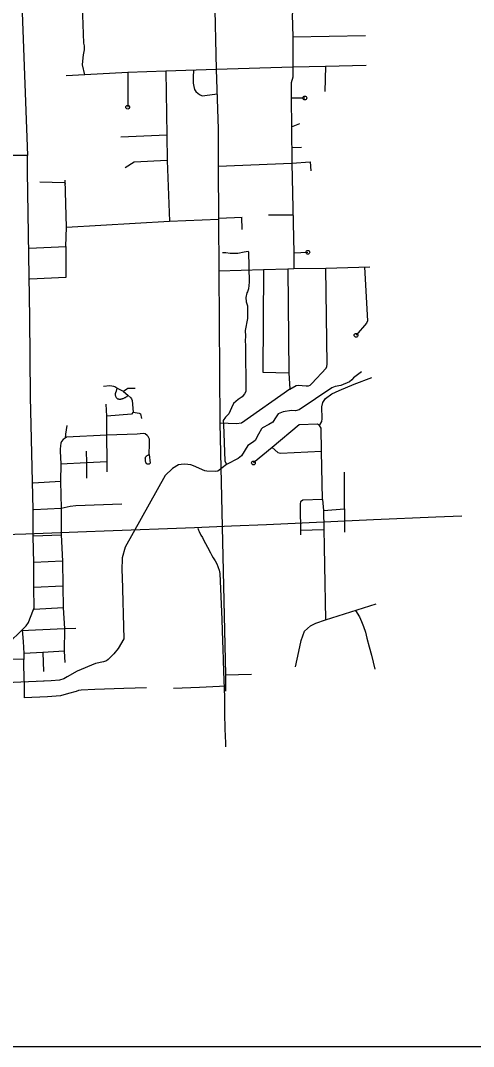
# Model space of a CAD drawing. Extents: x 1671357 to 13005564, y 567358 to 14261451.
# Drawn here: x 12758308.302 to 12758310.287, y 14259938.354 to 14259942.847 of the extents above; entities that cross this region are included whole.
import ezdxf

# ---------------------------------------------------------------- set-up
doc = ezdxf.new("R2010")
doc.units = 0
for name, color, linetype in [('10', 7, 'Continuous'), ('33', 7, 'Continuous'), ('34', 7, 'Continuous'), ('35', 7, 'Continuous'), ('43', 7, 'Continuous'), ('Default', 7, 'Continuous')]:
    doc.layers.add(name, color=color, linetype=linetype)

msp = doc.modelspace()

# ---------------------------------------------------------------- linework, layer by layer
at = {"layer": '10'}
msp.add_line((12758308.3325, 14259942.2559), (12758308.2491, 14259942.2553), dxfattribs=at)
for points in [[(12758308.3037, 14259943.4254), (12758308.2971, 14259943.396), (12758308.2961, 14259943.3764), (12758308.301, 14259943.2356), (12758308.3003, 14259943.1178), (12758308.3325, 14259942.2559), (12758308.2491, 14259942.2553), (12758308.2168, 14259943.1165), (12758308.2176, 14259943.2344), (12758308.2126, 14259943.3771), (12758308.2141, 14259943.4073), (12758308.2245, 14259943.4539), (12758308.2245, 14259943.4539)], [(12758308.3625, 14259940.2741), (12758308.3605, 14259940.3628), (12758308.3605, 14259940.4714), (12758308.3579, 14259940.5876), (12758308.3579, 14259940.7035), (12758308.3463, 14259941.1989), (12758308.3439, 14259941.5439), (12758308.333, 14259942.1856), (12758308.3325, 14259942.2559)], [(12758308.2604, 14259940.0791), (12758308.2588, 14259940.1121), (12758308.2618, 14259940.1242), (12758308.2659, 14259940.134), (12758308.2724, 14259940.1428), (12758308.2858, 14259940.1556), (12758308.3119, 14259940.1809), (12758308.3278, 14259940.1963), (12758308.3372, 14259940.2099), (12758308.3433, 14259940.2267), (12758308.3625, 14259940.2741)]]:
    msp.add_lwpolyline(points, dxfattribs=at)
at = {"layer": '33'}
for points in [[(12758309.1489, 14259943.0224), (12758309.1528, 14259942.9603), (12758309.1602, 14259942.6325), (12758309.168, 14259942.3717), (12758309.169, 14259942.2092), (12758309.17, 14259941.976), (12758309.172, 14259941.7495), (12758309.1752, 14259941.0833), (12758309.2008, 14259939.9817), (12758309.3146, 14259939.9848)], [(12758309.812, 14259942.9123), (12758309.6394, 14259942.9047), (12758309.5094, 14259942.9001), (12758309.5005, 14259942.8963), (12758309.4956, 14259942.8864), (12758309.4932, 14259942.8726), (12758309.4957, 14259942.7745), (12758309.496, 14259942.6428), (12758309.1602, 14259942.6325)], [(12758309.1602, 14259942.6325), (12758308.9387, 14259942.6242), (12758308.7723, 14259942.6189), (12758308.584, 14259942.6091), (12758308.5018, 14259942.6048)], [(12758309.8169, 14259942.6493), (12758309.6386, 14259942.645), (12758309.496, 14259942.6428)], [(12758309.0602, 14259942.6287), (12758309.0594, 14259942.5982), (12758309.0595, 14259942.5727), (12758309.0621, 14259942.557), (12758309.0654, 14259942.5448), (12758309.0713, 14259942.5351), (12758309.0808, 14259942.5266), (12758309.0895, 14259942.5207), (12758309.0977, 14259942.5168), (12758309.11, 14259942.5181), (12758309.1634, 14259942.5253)], [(12758308.3408, 14259941.8498), (12758308.5015, 14259941.8564), (12758308.5045, 14259941.9416), (12758308.9549, 14259941.9683), (12758309.17, 14259941.976)], [(12758308.805, 14259941.2348), (12758308.7723, 14259941.2344), (12758308.768, 14259941.2328), (12758308.7534, 14259941.2225), (12758308.7251, 14259941.2363), (12758308.7152, 14259941.2429), (12758308.7114, 14259941.2441), (12758308.6933, 14259941.2467), (12758308.6664, 14259941.2432)], [(12758308.7251, 14259941.2363), (12758308.7214, 14259941.2228), (12758308.7187, 14259941.2159), (12758308.7175, 14259941.2115), (12758308.7176, 14259941.2085), (12758308.7178, 14259941.2055), (12758308.7182, 14259941.2035), (12758308.7183, 14259941.2015), (12758308.7194, 14259941.1992), (12758308.7215, 14259941.1959), (12758308.7226, 14259941.1947), (12758308.7243, 14259941.1931), (12758308.725, 14259941.1921), (12758308.7261, 14259941.1911), (12758308.7274, 14259941.1905), (12758308.7295, 14259941.1899), (12758308.7312, 14259941.1893), (12758308.7325, 14259941.1891), (12758308.7345, 14259941.1888), (12758308.7372, 14259941.1886), (12758308.7385, 14259941.1886), (12758308.7419, 14259941.1888), (12758308.7439, 14259941.1892), (12758308.7455, 14259941.1896), (12758308.7478, 14259941.1901), (12758308.7495, 14259941.1908), (12758308.7508, 14259941.1909), (12758308.7524, 14259941.1916), (12758308.7554, 14259941.1931), (12758308.7573, 14259941.1942), (12758308.76, 14259941.1953), (12758308.7613, 14259941.196), (12758308.7619, 14259941.1964), (12758308.7635, 14259941.1978), (12758308.7648, 14259941.1985), (12758308.7658, 14259941.1989), (12758308.7678, 14259941.2003), (12758308.7691, 14259941.2007), (12758308.7729, 14259941.2056)], [(12758308.7534, 14259941.2225), (12758308.7729, 14259941.2056), (12758308.7854, 14259941.1944), (12758308.7889, 14259941.1892), (12758308.7919, 14259941.1823), (12758308.7964, 14259941.1312), (12758308.822, 14259941.1273), (12758308.8285, 14259941.1235), (12758308.8327, 14259941.1033)], [(12758308.7964, 14259941.1312), (12758308.7882, 14259941.1221), (12758308.6803, 14259941.1144), (12758308.6777, 14259941.1669)], [(12758308.4795, 14259940.9049), (12758308.5912, 14259940.9107), (12758308.6815, 14259940.9147), (12758308.6812, 14259941.0306), (12758308.6803, 14259941.1144)], [(12758308.5057, 14259941.0733), (12758308.5031, 14259941.0547), (12758308.499, 14259941.0348), (12758308.4987, 14259941.018)], [(12758308.8668, 14259940.9465), (12758308.8682, 14259940.9929), (12758308.868, 14259941.0049), (12758308.867, 14259941.0136), (12758308.8615, 14259941.0247), (12758308.8572, 14259941.0299), (12758308.849, 14259941.0359), (12758308.8392, 14259941.0382), (12758308.8142, 14259941.0358), (12758308.6812, 14259941.0306), (12758308.5045, 14259941.0223), (12758308.4987, 14259941.018), (12758308.4889, 14259941.0122), (12758308.482, 14259941.0032), (12758308.4797, 14259940.995), (12758308.4778, 14259940.9836), (12758308.4767, 14259940.9698), (12758308.4765, 14259940.96), (12758308.4795, 14259940.9049), (12758308.4782, 14259940.8277), (12758308.4808, 14259940.7115), (12758308.4808, 14259940.5946), (12758308.4858, 14259940.4791), (12758308.4874, 14259940.3703), (12758308.4895, 14259940.2745), (12758308.4951, 14259940.1843), (12758308.4943, 14259940.085), (12758308.4963, 14259940.0345)], [(12758308.5897, 14259940.9603), (12758308.5912, 14259940.9107), (12758308.5921, 14259940.8427)], [(12758308.8668, 14259940.9465), (12758308.8698, 14259940.9075), (12758308.8666, 14259940.9043), (12758308.8633, 14259940.9035), (12758308.861, 14259940.9034), (12758308.858, 14259940.9039), (12758308.8566, 14259940.9045), (12758308.8556, 14259940.9052), (12758308.8545, 14259940.9061), (12758308.8535, 14259940.9068), (12758308.8528, 14259940.9081), (12758308.8524, 14259940.9091), (12758308.851, 14259940.9117), (12758308.8509, 14259940.9123), (12758308.8505, 14259940.9153), (12758308.85, 14259940.918), (12758308.8495, 14259940.922), (12758308.8494, 14259940.9257), (12758308.8493, 14259940.9273), (12758308.8498, 14259940.9301), (12758308.8503, 14259940.9341), (12758308.8519, 14259940.9365), (12758308.8525, 14259940.9375), (12758308.8541, 14259940.9386), (12758308.8551, 14259940.9397), (12758308.8564, 14259940.9404), (12758308.8574, 14259940.9411), (12758308.86, 14259940.9426), (12758308.861, 14259940.9429), (12758308.8668, 14259940.9465)], [(12758308.6811, 14259940.9147), (12758308.6815, 14259940.9147)], [(12758308.6816, 14259940.8706), (12758308.6815, 14259940.9147)], [(12758308.4782, 14259940.8277), (12758308.3579, 14259940.8205)], [(12758309.6254, 14259940.7497), (12758309.6305, 14259940.701), (12758309.6387, 14259940.2217)], [(12758308.3608, 14259940.7056), (12758308.4808, 14259940.7115), (12758308.5195, 14259940.7203), (12758308.5444, 14259940.723), (12758308.7466, 14259940.7295)], [(12758308.3587, 14259940.5892), (12758308.4808, 14259940.5946)], [(12758308.4858, 14259940.4791), (12758308.3605, 14259940.4732)], [(12758308.3605, 14259940.3645), (12758308.4874, 14259940.3703)], [(12758309.508, 14259940.0159), (12758309.5221, 14259940.0829), (12758309.532, 14259940.1319), (12758309.5466, 14259940.1731), (12758309.5731, 14259940.1957), (12758309.5969, 14259940.2078), (12758309.6387, 14259940.2217), (12758309.8611, 14259940.2925)], [(12758308.4895, 14259940.2745), (12758308.3627, 14259940.2676)], [(12758309.7701, 14259940.2635), (12758309.7878, 14259940.2351), (12758309.7973, 14259940.2143), (12758309.8051, 14259940.1932), (12758309.8138, 14259940.168), (12758309.8204, 14259940.1418), (12758309.8309, 14259940.1043), (12758309.8404, 14259940.0671), (12758309.855, 14259940.0062)], [(12758308.3054, 14259940.1746), (12758308.4951, 14259940.1843), (12758308.5445, 14259940.1851)], [(12758308.3092, 14259940.1782), (12758308.3139, 14259940.1271), (12758308.3164, 14259940.0753), (12758308.3158, 14259940.0203), (12758308.3183, 14259939.9309), (12758308.3186, 14259939.8808)], [(12758308.4943, 14259940.085), (12758308.3998, 14259940.0789), (12758308.3164, 14259940.0753)], [(12758308.3998, 14259940.0789), (12758308.4033, 14259939.9953)], [(12758308.2619, 14259940.0493), (12758308.3161, 14259940.0507)], [(12758309.2008, 14259939.9817), (12758309.2007, 14259939.9103)], [(12758308.8542, 14259939.9249), (12758308.7558, 14259939.9213), (12758308.6279, 14259939.917), (12758308.5677, 14259939.9144), (12758308.5571, 14259939.9122), (12758308.5468, 14259939.9085), (12758308.5128, 14259939.8989), (12758308.4773, 14259939.8895), (12758308.458, 14259939.8882), (12758308.421, 14259939.8846), (12758308.3186, 14259939.8808)], [(12758309.2034, 14259939.9317), (12758309.087, 14259939.9256), (12758308.9729, 14259939.922)]]:
    msp.add_lwpolyline(points, dxfattribs=at)
for centre in [(12758308.7721, 14259942.4674), (12758309.323, 14259940.9091)]:
    msp.add_circle(centre, 0.00835, dxfattribs=at)
at = {"layer": '34'}
for p, q in [((12758309.4894, 14259942.3805), (12758309.5265, 14259942.3954)), ((12758309.4909, 14259942.2899), (12758309.533, 14259942.2917)), ((12758309.1711, 14259941.9808), (12758309.2741, 14259941.9859)), ((12758309.2707, 14259941.985), (12758309.2716, 14259941.9318)), ((12758309.4978, 14259941.9935), (12758309.3897, 14259941.9935))]:
    msp.add_line(p, q, dxfattribs=at)
for points in [[(12758308.584, 14259942.6091), (12758308.5745, 14259942.6522), (12758308.5748, 14259942.668), (12758308.5789, 14259942.697), (12758308.583, 14259942.7179), (12758308.5822, 14259942.7363), (12758308.5791, 14259942.7469), (12758308.5744, 14259942.9103), (12758308.6291, 14259942.9284)], [(12758309.4957, 14259942.7745), (12758309.8145, 14259942.7813)], [(12758309.496, 14259942.6428), (12758309.4963, 14259942.5979), (12758309.4886, 14259942.5741), (12758309.4891, 14259942.5077), (12758309.4894, 14259942.3767), (12758309.492, 14259942.2226), (12758309.5006, 14259941.8288), (12758309.5006, 14259941.7598)], [(12758309.6386, 14259942.645), (12758309.6356, 14259942.5356)], [(12758308.7723, 14259942.6189), (12758308.7721, 14259942.4674)], [(12758308.9387, 14259942.6242), (12758308.9437, 14259942.3449), (12758308.9455, 14259942.2343), (12758308.9549, 14259941.9683)], [(12758309.4891, 14259942.5077), (12758309.548, 14259942.5073)], [(12758308.9437, 14259942.3449), (12758308.7424, 14259942.3358)], [(12758308.9455, 14259942.2343), (12758308.7999, 14259942.2263), (12758308.7608, 14259942.2018)], [(12758309.492, 14259942.2226), (12758309.5719, 14259942.2274), (12758309.5747, 14259942.1883)], [(12758309.169, 14259942.2092), (12758309.492, 14259942.2226)], [(12758308.3875, 14259942.1401), (12758308.4945, 14259942.1366), (12758308.4954, 14259942.1363), (12758308.4961, 14259942.1356), (12758308.4966, 14259942.1348), (12758308.4972, 14259942.1338), (12758308.4977, 14259942.1324), (12758308.4985, 14259942.1293)], [(12758308.5045, 14259941.9416), (12758308.498, 14259942.1478)], [(12758308.5015, 14259941.8564), (12758308.5009, 14259941.7216), (12758308.3429, 14259941.7133)], [(12758309.5006, 14259941.8288), (12758309.5613, 14259941.8318)], [(12758309.8335, 14259941.7669), (12758309.6398, 14259941.7612), (12758309.5006, 14259941.7598), (12758309.4739, 14259941.758), (12758309.3669, 14259941.7543), (12758309.172, 14259941.7495)], [(12758309.3669, 14259941.7543), (12758309.3644, 14259941.3064), (12758309.4787, 14259941.3044), (12758309.4825, 14259941.2321), (12758309.2714, 14259941.0832), (12758309.2488, 14259941.0802), (12758309.1752, 14259941.0833)], [(12758309.4739, 14259941.758), (12758309.4787, 14259941.3044)], [(12758309.4825, 14259941.2321), (12758309.5108, 14259941.2484), (12758309.5215, 14259941.2492), (12758309.5369, 14259941.2482), (12758309.5547, 14259941.2463), (12758309.5647, 14259941.2464), (12758309.5719, 14259941.2491), (12758309.5796, 14259941.2565), (12758309.6418, 14259941.3245), (12758309.6445, 14259941.331), (12758309.6458, 14259941.3418), (12758309.6398, 14259941.7612)], [(12758309.8099, 14259941.7662), (12758309.8223, 14259941.5308), (12758309.8187, 14259941.5219), (12758309.7729, 14259941.4683)], [(12758309.6122, 14259941.0725), (12758309.6228, 14259941.0904), (12758309.624, 14259941.1025), (12758309.6234, 14259941.1545), (12758309.6279, 14259941.1741), (12758309.6392, 14259941.191), (12758309.666, 14259941.2116), (12758309.6988, 14259941.2265), (12758309.7644, 14259941.2545), (12758309.8425, 14259941.284)], [(12758309.6254, 14259940.7497), (12758309.6214, 14259940.9607), (12758309.6193, 14259941.0621), (12758309.6122, 14259941.0725), (12758309.6039, 14259941.0795), (12758309.5236, 14259941.076), (12758309.4049, 14259940.977), (12758309.323, 14259940.9091)], [(12758309.4049, 14259940.977), (12758309.4296, 14259940.9543), (12758309.442, 14259940.9522), (12758309.6214, 14259940.9607)], [(12758309.7217, 14259940.7086), (12758309.7218, 14259940.8688)], [(12758309.6254, 14259940.7497), (12758309.5397, 14259940.7466), (12758309.5293, 14259940.7395), (12758309.5278, 14259940.7293), (12758309.5296, 14259940.5937)], [(12758309.6305, 14259940.701), (12758309.7217, 14259940.7086), (12758309.7218, 14259940.6054)], [(12758309.632, 14259940.6163), (12758309.5293, 14259940.6126)]]:
    msp.add_lwpolyline(points, dxfattribs=at)
for centre in [(12758309.548, 14259942.5073), (12758309.5613, 14259941.8318), (12758309.7729, 14259941.4683)]:
    msp.add_circle(centre, 0.00835, dxfattribs=at)
at = {"layer": '35'}
for points in [[(12758309.1882, 14259941.8313), (12758309.2019, 14259941.8312), (12758309.2218, 14259941.8278), (12758309.2542, 14259941.8275), (12758309.2826, 14259941.8338), (12758309.2996, 14259941.8358), (12758309.3007, 14259941.8332), (12758309.3047, 14259941.701), (12758309.3016, 14259941.6714), (12758309.2972, 14259941.6584), (12758309.294, 14259941.6539), (12758309.2902, 14259941.6343), (12758309.2917, 14259941.6146), (12758309.2975, 14259941.5971), (12758309.2975, 14259941.5421), (12758309.2864, 14259941.4884), (12758309.2885, 14259941.4643), (12758309.2873, 14259941.4438), (12758309.2885, 14259941.4238), (12758309.2892, 14259941.2224), (12758309.2843, 14259941.2118), (12758309.2742, 14259941.1979), (12758309.2563, 14259941.1864), (12758309.235, 14259941.1691), (12758309.2268, 14259941.1499), (12758309.2156, 14259941.1243), (12758309.2001, 14259941.1099), (12758309.1901, 14259941.0954), (12758309.1912, 14259941.078), (12758309.197, 14259940.918), (12758309.2054, 14259940.9016)], [(12758309.7959, 14259941.3085), (12758309.7612, 14259941.2825), (12758309.7549, 14259941.2735), (12758309.7443, 14259941.2636), (12758309.7059, 14259941.2479), (12758309.6813, 14259941.2445), (12758309.6669, 14259941.2375)], [(12758309.6669, 14259941.2375), (12758309.5234, 14259941.1424), (12758309.5076, 14259941.1367), (12758309.4898, 14259941.1389), (12758309.453, 14259941.1326), (12758309.4317, 14259941.1237), (12758309.4162, 14259941.1022), (12758309.4075, 14259941.0874), (12758309.3902, 14259941.0779), (12758309.3632, 14259941.0627), (12758309.3587, 14259941.0581), (12758309.3453, 14259941.0348), (12758309.3311, 14259941.007), (12758309.3195, 14259940.9981), (12758309.298, 14259940.9854), (12758309.2705, 14259940.9407), (12758309.2563, 14259940.929), (12758309.2054, 14259940.9016), (12758309.1675, 14259940.8735), (12758309.1583, 14259940.8711), (12758309.1188, 14259940.8724), (12758309.1097, 14259940.874), (12758309.0607, 14259940.8967), (12758309.0482, 14259940.9005), (12758309.023, 14259940.9031), (12758309.0063, 14259940.903), (12758308.9941, 14259940.9001), (12758308.9687, 14259940.8846), (12758308.9363, 14259940.8541), (12758308.7614, 14259940.5404), (12758308.7477, 14259940.4932), (12758308.7464, 14259940.4379), (12758308.7482, 14259940.4101), (12758308.7545, 14259940.1393), (12758308.7296, 14259940.097), (12758308.7119, 14259940.0734), (12758308.6866, 14259940.0488), (12758308.6785, 14259940.0431), (12758308.6667, 14259940.0386), (12758308.6312, 14259940.0313), (12758308.5502, 14259939.9976), (12758308.5065, 14259939.9719), (12758308.4915, 14259939.9642)], [(12758308.4915, 14259939.9642), (12758308.4728, 14259939.9574), (12758308.4365, 14259939.9545)]]:
    msp.add_lwpolyline(points, dxfattribs=at)
at = {"layer": '43'}
for points in [[(12758308.4365, 14259939.9545), (12758306.4176, 14259939.8665), (12758306.377, 14259939.857), (12758306.2533, 14259939.8198), (12758305.6398, 14259939.6325), (12758305.6165, 14259939.6157), (12758305.6027, 14259939.6021), (12758305.5946, 14259939.588), (12758305.5898, 14259939.5757), (12758305.5744, 14259939.561), (12758305.5522, 14259939.5483), (12758304.8114, 14259939.3005)], [(12758308.4365, 14259939.9545), (12758308.3761, 14259939.9518)]]:
    msp.add_lwpolyline(points, dxfattribs=at)
at = {"layer": 'Default'}
msp.add_line((12758284.583, 14259938.3536), (12758318.61, 14259938.3536), dxfattribs=at)
for points in [[(12758306.0642, 14259940.5099), (12758306.4055, 14259940.5178), (12758306.4889, 14259940.5297), (12758306.5603, 14259940.5416), (12758307.8867, 14259940.5853), (12758308.3251, 14259940.5992), (12758308.591, 14259940.609), (12758308.6686, 14259940.6117), (12758309.0647, 14259940.6269), (12758309.2262, 14259940.634), (12758309.3806, 14259940.6394), (12758309.849, 14259940.6608), (12758310.122, 14259940.6724), (12758310.2361, 14259940.6778)], [(12758309.0789, 14259940.6234), (12758309.0822, 14259940.6145), (12758309.0853, 14259940.6095), (12758309.0923, 14259940.5933), (12758309.0998, 14259940.5825), (12758309.1054, 14259940.569), (12758309.1125, 14259940.5562), (12758309.1211, 14259940.5407), (12758309.1349, 14259940.5159), (12758309.1408, 14259940.5034), (12758309.146, 14259940.4942), (12758309.1547, 14259940.4802), (12758309.1624, 14259940.4675), (12758309.1665, 14259940.4563), (12758309.1682, 14259940.4507), (12758309.1727, 14259940.4399), (12758309.1755, 14259940.4253), (12758309.1842, 14259940.2232), (12758309.1882, 14259940.1291), (12758309.189, 14259940.0949), (12758309.1914, 14259939.9961), (12758309.1959, 14259939.8828), (12758309.1963, 14259939.8355), (12758309.1964, 14259939.8206), (12758309.198, 14259939.7356), (12758309.1986, 14259939.7219), (12758309.2003, 14259939.6743), (12758309.2009, 14259939.6664)]]:
    msp.add_lwpolyline(points, dxfattribs=at)

doc.saveas('drawing.dxf')
